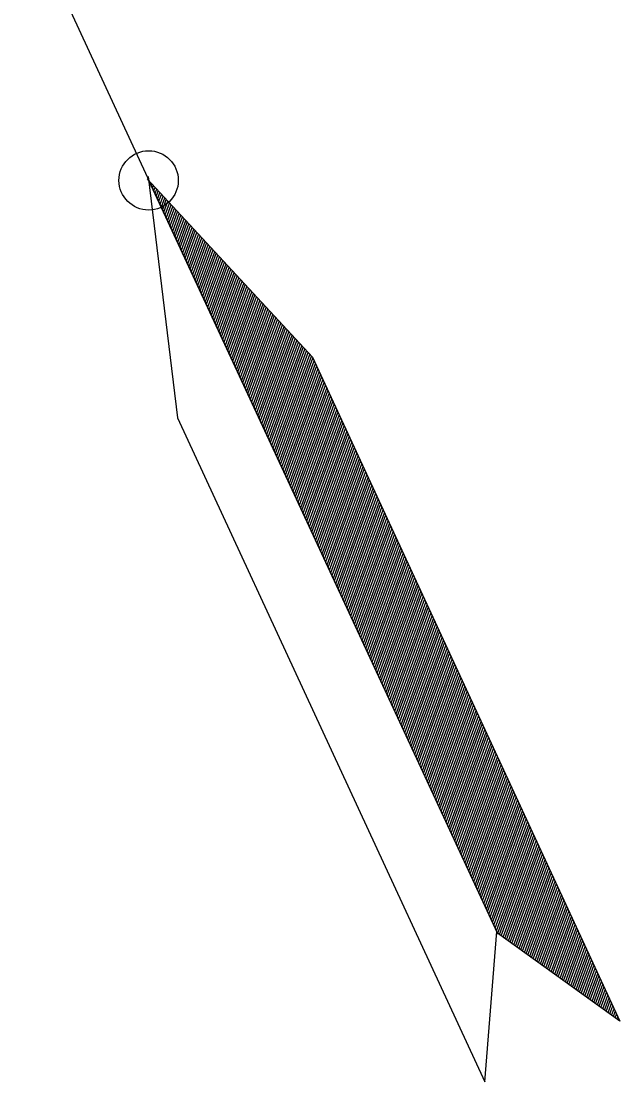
# Model space of a CAD drawing. Extents: x 2356431 to 2371438, y 6972864 to 6982525.
# Drawn here: x 2358144.3 to 2358172.5, y 6974686.4 to 6974736.5 of the extents above; entities that cross this region are included whole.
import ezdxf

# ---------------------------------------------------------------- set-up
doc = ezdxf.new("R2010")
doc.units = 0
doc.header["$LTSCALE"] = 5.6
doc.header["$PDMODE"] = 32
doc.header["$PDSIZE"] = 2.8
doc.layers.add('1', color=7, linetype='Continuous', lineweight=25)

msp = doc.modelspace()

# ---------------------------------------------------------------- linework, layer by layer
at = {"layer": '1'}
for p, q in [((2358144.301, 6974742.012), (2358166.789, 6974693.423)), ((2358150.384, 6974728.896), (2358150.387, 6974728.907)), ((2358150.444, 6974728.767), (2358150.464, 6974728.824)), ((2358150.502, 6974728.64), (2358150.54, 6974728.741)), ((2358150.563, 6974728.511), (2358150.615, 6974728.658)), ((2358150.621, 6974728.382), (2358150.692, 6974728.577)), ((2358150.681, 6974728.258), (2358150.769, 6974728.495)), ((2358150.741, 6974728.127), (2358150.846, 6974728.412)), ((2358150.798, 6974728.001), (2358150.921, 6974728.329)), ((2358150.858, 6974727.872), (2358150.997, 6974728.248)), ((2358150.916, 6974727.745), (2358151.071, 6974728.165)), ((2358150.976, 6974727.616), (2358151.147, 6974728.084)), ((2358151.036, 6974727.489), (2358151.224, 6974728.001)), ((2358151.095, 6974727.36), (2358151.3, 6974727.919)), ((2358151.153, 6974727.233), (2358151.377, 6974727.838)), ((2358151.214, 6974727.105), (2358151.453, 6974727.755)), ((2358151.273, 6974726.974), (2358151.528, 6974727.674)), ((2358151.331, 6974726.848), (2358151.605, 6974727.592)), ((2358151.39, 6974726.721), (2358151.681, 6974727.509)), ((2358151.45, 6974726.594), (2358151.756, 6974727.428)), ((2358151.511, 6974726.464), (2358151.833, 6974727.345)), ((2358151.569, 6974726.336), (2358151.909, 6974727.262)), ((2358151.627, 6974726.207), (2358151.984, 6974727.181)), ((2358151.685, 6974726.08), (2358152.061, 6974727.099)), ((2358151.746, 6974725.953), (2358152.136, 6974727.018)), ((2358151.804, 6974725.823), (2358152.213, 6974726.935)), ((2358151.864, 6974725.697), (2358152.288, 6974726.852)), ((2358151.924, 6974725.57), (2358152.365, 6974726.769)), ((2358151.982, 6974725.441), (2358152.44, 6974726.687)), ((2358152.042, 6974725.313), (2358152.515, 6974726.607)), ((2358152.101, 6974725.185), (2358152.592, 6974726.524)), ((2358152.161, 6974725.056), (2358152.67, 6974726.442)), ((2358152.218, 6974724.93), (2358152.745, 6974726.359)), ((2358152.278, 6974724.801), (2358152.821, 6974726.278)), ((2358152.338, 6974724.673), (2358152.897, 6974726.195)), ((2358152.397, 6974724.546), (2358152.972, 6974726.114)), ((2358152.454, 6974724.418), (2358153.048, 6974726.031)), ((2358152.516, 6974724.29), (2358153.124, 6974725.948)), ((2358152.573, 6974724.159), (2358153.2, 6974725.867)), ((2358152.632, 6974724.033), (2358153.276, 6974725.784)), ((2358152.692, 6974723.906), (2358153.352, 6974725.704)), ((2358152.751, 6974723.777), (2358153.43, 6974725.622)), ((2358152.812, 6974723.649), (2358153.505, 6974725.539)), ((2358152.871, 6974723.521), (2358153.582, 6974725.458)), ((2358152.929, 6974723.391), (2358153.656, 6974725.375)), ((2358152.99, 6974723.266), (2358153.732, 6974725.293)), ((2358153.048, 6974723.139), (2358153.807, 6974725.211)), ((2358153.107, 6974723.009), (2358153.885, 6974725.128)), ((2358153.167, 6974722.882), (2358153.963, 6974725.045)), ((2358153.224, 6974722.755), (2358154.037, 6974724.965)), ((2358153.284, 6974722.625), (2358154.112, 6974724.882)), ((2358153.344, 6974722.496), (2358154.188, 6974724.801)), ((2358153.401, 6974722.368), (2358154.265, 6974724.719)), ((2358153.462, 6974722.243), (2358154.34, 6974724.635)), ((2358153.52, 6974722.114), (2358154.416, 6974724.554)), ((2358153.582, 6974721.985), (2358154.493, 6974724.47)), ((2358153.64, 6974721.857), (2358154.57, 6974724.389)), ((2358153.699, 6974721.728), (2358154.644, 6974724.308)), ((2358153.757, 6974721.6), (2358154.722, 6974724.226)), ((2358153.818, 6974721.475), (2358154.798, 6974724.142)), ((2358153.876, 6974721.346), (2358154.873, 6974724.062)), ((2358153.936, 6974721.218), (2358154.949, 6974723.978)), ((2358153.995, 6974721.089), (2358155.026, 6974723.895)), ((2358154.053, 6974720.962), (2358155.101, 6974723.815)), ((2358154.114, 6974720.834), (2358155.177, 6974723.732)), ((2358154.172, 6974720.706), (2358155.252, 6974723.651)), ((2358154.231, 6974720.577), (2358155.33, 6974723.568)), ((2358154.291, 6974720.451), (2358155.406, 6974723.486)), ((2358154.349, 6974720.321), (2358155.481, 6974723.405)), ((2358154.409, 6974720.194), (2358155.558, 6974723.321)), ((2358154.468, 6974720.065), (2358155.633, 6974723.239)), ((2358154.526, 6974719.937), (2358155.708, 6974723.158)), ((2358154.587, 6974719.81), (2358155.785, 6974723.075)), ((2358154.645, 6974719.682), (2358155.861, 6974722.993)), ((2358154.705, 6974719.554), (2358155.938, 6974722.91)), ((2358154.762, 6974719.428), (2358156.012, 6974722.831)), ((2358154.821, 6974719.299), (2358156.089, 6974722.747)), ((2358154.884, 6974719.17), (2358156.165, 6974722.665)), ((2358154.941, 6974719.042), (2358156.241, 6974722.582)), ((2358155, 6974718.913), (2358156.317, 6974722.501)), ((2358155.06, 6974718.784), (2358156.394, 6974722.418)), ((2358155.118, 6974718.658), (2358156.47, 6974722.336)), ((2358155.177, 6974718.531), (2358156.545, 6974722.255)), ((2358155.237, 6974718.402), (2358156.623, 6974722.172)), ((2358155.297, 6974718.272), (2358156.699, 6974722.09)), ((2358155.353, 6974718.146), (2358156.774, 6974722.007)), ((2358155.416, 6974718.02), (2358156.85, 6974721.925)), ((2358155.472, 6974717.892), (2358156.926, 6974721.842)), ((2358155.533, 6974717.763), (2358157.001, 6974721.761)), ((2358155.593, 6974717.636), (2358157.078, 6974721.679)), ((2358155.652, 6974717.506), (2358157.154, 6974721.598)), ((2358155.71, 6974717.379), (2358157.231, 6974721.516)), ((2358155.77, 6974717.25), (2358157.307, 6974721.433)), ((2358155.831, 6974717.123), (2358157.381, 6974721.352)), ((2358155.89, 6974716.995), (2358157.458, 6974721.27)), ((2358155.947, 6974716.868), (2358157.534, 6974721.186)), ((2358156.007, 6974716.738), (2358157.609, 6974721.105)), ((2358156.067, 6974716.612), (2358157.685, 6974721.022)), ((2358156.125, 6974716.482), (2358157.761, 6974720.94)), ((2358156.185, 6974716.353), (2358157.837, 6974720.858)), ((2358156.244, 6974716.227), (2358157.914, 6974720.777)), ((2358156.304, 6974716.099), (2358157.991, 6974720.696)), ((2358156.362, 6974715.972), (2358158.06, 6974720.596)), ((2358156.421, 6974715.843), (2358158.12, 6974720.468)), ((2358156.479, 6974715.716), (2358158.178, 6974720.341)), ((2358156.54, 6974715.587), (2358158.237, 6974720.212)), ((2358156.598, 6974715.457), (2358158.298, 6974720.084)), ((2358156.659, 6974715.332), (2358158.356, 6974719.957)), ((2358156.717, 6974715.204), (2358158.414, 6974719.828)), ((2358156.776, 6974715.075), (2358158.473, 6974719.703)), ((2358156.836, 6974714.948), (2358158.534, 6974719.573)), ((2358156.894, 6974714.819), (2358158.594, 6974719.444)), ((2358156.954, 6974714.692), (2358158.653, 6974719.318)), ((2358157.013, 6974714.563), (2358158.712, 6974719.189)), ((2358157.072, 6974714.434), (2358158.77, 6974719.061)), ((2358157.132, 6974714.307), (2358158.829, 6974718.933)), ((2358157.19, 6974714.179), (2358158.889, 6974718.807)), ((2358157.248, 6974714.052), (2358158.948, 6974718.678)), ((2358157.309, 6974713.924), (2358159.009, 6974718.551)), ((2358157.368, 6974713.794), (2358159.066, 6974718.422)), ((2358157.427, 6974713.667), (2358159.127, 6974718.295)), ((2358157.487, 6974713.54), (2358159.186, 6974718.167)), ((2358157.544, 6974713.412), (2358159.243, 6974718.038)), ((2358157.605, 6974713.283), (2358159.305, 6974717.911)), ((2358157.663, 6974713.155), (2358159.363, 6974717.781)), ((2358157.721, 6974713.028), (2358159.422, 6974717.655)), ((2358157.783, 6974712.901), (2358159.482, 6974717.527)), ((2358157.841, 6974712.77), (2358159.54, 6974717.399)), ((2358157.9, 6974712.644), (2358159.598, 6974717.272)), ((2358157.959, 6974712.514), (2358159.659, 6974717.142)), ((2358158.017, 6974712.388), (2358159.717, 6974717.015)), ((2358158.077, 6974712.26), (2358159.778, 6974716.888)), ((2358158.137, 6974712.131), (2358159.836, 6974716.757)), ((2358158.195, 6974712.004), (2358159.895, 6974716.63)), ((2358158.256, 6974711.877), (2358159.956, 6974716.504)), ((2358158.313, 6974711.747), (2358160.013, 6974716.374)), ((2358158.375, 6974711.62), (2358160.071, 6974716.247)), ((2358158.433, 6974711.492), (2358160.134, 6974716.118)), ((2358158.492, 6974711.363), (2358160.192, 6974715.991)), ((2358158.552, 6974711.236), (2358160.253, 6974715.864)), ((2358158.61, 6974711.107), (2358160.31, 6974715.736)), ((2358158.669, 6974710.979), (2358160.369, 6974715.608)), ((2358158.73, 6974710.851), (2358160.427, 6974715.481)), ((2358158.787, 6974710.724), (2358160.487, 6974715.352)), ((2358158.846, 6974710.597), (2358160.548, 6974715.223)), ((2358158.907, 6974710.468), (2358160.606, 6974715.097)), ((2358158.964, 6974710.34), (2358160.666, 6974714.967)), ((2358159.026, 6974710.212), (2358160.724, 6974714.84)), ((2358159.084, 6974710.086), (2358160.785, 6974714.714)), ((2358159.142, 6974709.956), (2358160.843, 6974714.584)), ((2358159.204, 6974709.83), (2358160.902, 6974714.457)), ((2358159.261, 6974709.7), (2358160.96, 6974714.331)), ((2358159.321, 6974709.573), (2358161.02, 6974714.201)), ((2358159.381, 6974709.444), (2358161.081, 6974714.072)), ((2358159.439, 6974709.317), (2358161.139, 6974713.945)), ((2358159.5, 6974709.189), (2358161.197, 6974713.817)), ((2358159.557, 6974709.059), (2358161.258, 6974713.689)), ((2358159.616, 6974708.933), (2358161.316, 6974713.562)), ((2358159.677, 6974708.805), (2358161.375, 6974713.433)), ((2358159.735, 6974708.678), (2358161.436, 6974713.304)), ((2358159.794, 6974708.548), (2358161.494, 6974713.177)), ((2358159.853, 6974708.421), (2358161.551, 6974713.049)), ((2358159.912, 6974708.292), (2358161.613, 6974712.921)), ((2358159.971, 6974708.165), (2358161.671, 6974712.793)), ((2358160.031, 6974708.036), (2358161.73, 6974712.667)), ((2358160.089, 6974707.909), (2358161.79, 6974712.539)), ((2358160.15, 6974707.781), (2358161.85, 6974712.409)), ((2358160.208, 6974707.653), (2358161.909, 6974712.284)), ((2358160.267, 6974707.524), (2358161.967, 6974712.155)), ((2358160.328, 6974707.398), (2358162.026, 6974712.026)), ((2358160.386, 6974707.27), (2358162.086, 6974711.899)), ((2358160.444, 6974707.141), (2358162.146, 6974711.77)), ((2358160.504, 6974707.012), (2358162.203, 6974711.642)), ((2358160.562, 6974706.885), (2358162.264, 6974711.514)), ((2358160.622, 6974706.758), (2358162.323, 6974711.387)), ((2358160.682, 6974706.628), (2358162.383, 6974711.258)), ((2358160.742, 6974706.5), (2358162.442, 6974711.131)), ((2358160.8, 6974706.373), (2358162.5, 6974711.003)), ((2358160.859, 6974706.246), (2358162.561, 6974710.875)), ((2358160.918, 6974706.117), (2358162.619, 6974710.748)), ((2358160.978, 6974705.988), (2358162.678, 6974710.619)), ((2358161.037, 6974705.861), (2358162.738, 6974710.492)), ((2358161.097, 6974705.734), (2358162.796, 6974710.362)), ((2358161.156, 6974705.605), (2358162.857, 6974710.236)), ((2358161.214, 6974705.477), (2358162.915, 6974710.106)), ((2358161.274, 6974705.352), (2358162.974, 6974709.98)), ((2358161.333, 6974705.222), (2358163.032, 6974709.852)), ((2358161.39, 6974705.094), (2358163.092, 6974709.724)), ((2358161.453, 6974704.966), (2358163.151, 6974709.596)), ((2358161.511, 6974704.836), (2358163.209, 6974709.469)), ((2358161.568, 6974704.709), (2358163.27, 6974709.341)), ((2358161.629, 6974704.581), (2358163.33, 6974709.212)), ((2358161.688, 6974704.454), (2358163.389, 6974709.085)), ((2358161.747, 6974704.325), (2358163.447, 6974708.955)), ((2358161.806, 6974704.198), (2358163.505, 6974708.83)), ((2358161.864, 6974704.07), (2358163.566, 6974708.7)), ((2358161.924, 6974703.943), (2358163.625, 6974708.572)), ((2358161.984, 6974703.815), (2358163.685, 6974708.446)), ((2358162.043, 6974703.686), (2358163.744, 6974708.315)), ((2358162.102, 6974703.559), (2358163.803, 6974708.189)), ((2358162.162, 6974703.43), (2358163.863, 6974708.061)), ((2358162.22, 6974703.302), (2358163.921, 6974707.933)), ((2358162.281, 6974703.173), (2358163.98, 6974707.804)), ((2358162.339, 6974703.046), (2358164.041, 6974707.678)), ((2358162.399, 6974702.918), (2358164.099, 6974707.548)), ((2358162.457, 6974702.79), (2358164.159, 6974707.422)), ((2358162.518, 6974702.662), (2358164.218, 6974707.295)), ((2358162.576, 6974702.534), (2358164.276, 6974707.167)), ((2358162.634, 6974702.405), (2358164.335, 6974707.038)), ((2358162.692, 6974702.28), (2358164.396, 6974706.909)), ((2358162.753, 6974702.152), (2358164.455, 6974706.781)), ((2358162.812, 6974702.021), (2358164.512, 6974706.655)), ((2358162.872, 6974701.896), (2358164.572, 6974706.524)), ((2358162.93, 6974701.766), (2358164.63, 6974706.399)), ((2358162.989, 6974701.639), (2358164.691, 6974706.27)), ((2358163.049, 6974701.51), (2358164.75, 6974706.143)), ((2358163.108, 6974701.382), (2358164.811, 6974706.015)), ((2358163.169, 6974701.254), (2358164.869, 6974705.886)), ((2358163.226, 6974701.126), (2358164.929, 6974705.761)), ((2358163.285, 6974700.998), (2358164.987, 6974705.631)), ((2358163.345, 6974700.871), (2358165.048, 6974705.504)), ((2358163.404, 6974700.744), (2358165.105, 6974705.375)), ((2358163.461, 6974700.616), (2358165.167, 6974705.247)), ((2358163.522, 6974700.487), (2358165.224, 6974705.118)), ((2358163.581, 6974700.358), (2358165.282, 6974704.992)), ((2358163.64, 6974700.231), (2358165.343, 6974704.864)), ((2358163.699, 6974700.102), (2358165.4, 6974704.736)), ((2358163.758, 6974699.976), (2358165.459, 6974704.609)), ((2358163.819, 6974699.847), (2358165.521, 6974704.48)), ((2358163.878, 6974699.719), (2358165.579, 6974704.35)), ((2358163.937, 6974699.59), (2358165.638, 6974704.223)), ((2358163.997, 6974699.461), (2358165.697, 6974704.095)), ((2358164.055, 6974699.334), (2358165.757, 6974703.968)), ((2358164.114, 6974699.208), (2358165.815, 6974703.841)), ((2358164.173, 6974699.079), (2358165.875, 6974703.711)), ((2358164.233, 6974698.951), (2358165.933, 6974703.585)), ((2358164.291, 6974698.824), (2358165.994, 6974703.457)), ((2358164.35, 6974698.694), (2358166.052, 6974703.329)), ((2358164.41, 6974698.568), (2358166.113, 6974703.201)), ((2358164.47, 6974698.44), (2358166.171, 6974703.074)), ((2358164.529, 6974698.311), (2358166.229, 6974702.946)), ((2358164.59, 6974698.184), (2358166.29, 6974702.817)), ((2358164.648, 6974698.056), (2358166.349, 6974702.689)), ((2358164.707, 6974697.927), (2358166.407, 6974702.56)), ((2358164.765, 6974697.8), (2358166.469, 6974702.433)), ((2358164.825, 6974697.672), (2358166.526, 6974702.305)), ((2358164.883, 6974697.545), (2358166.584, 6974702.178)), ((2358164.943, 6974697.415), (2358166.645, 6974702.049)), ((2358165.002, 6974697.286), (2358166.704, 6974701.921)), ((2358165.059, 6974697.161), (2358166.764, 6974701.792)), ((2358165.122, 6974697.032), (2358166.822, 6974701.666)), ((2358165.178, 6974696.904), (2358166.882, 6974701.537)), ((2358165.24, 6974696.777), (2358166.939, 6974701.412)), ((2358165.298, 6974696.647), (2358167.001, 6974701.28)), ((2358165.357, 6974696.52), (2358167.059, 6974701.153)), ((2358165.415, 6974696.393), (2358167.118, 6974701.026)), ((2358165.475, 6974696.263), (2358167.177, 6974700.897)), ((2358165.537, 6974696.135), (2358167.235, 6974700.771)), ((2358165.594, 6974696.007), (2358167.296, 6974700.642)), ((2358165.652, 6974695.88), (2358167.355, 6974700.514)), ((2358165.713, 6974695.751), (2358167.415, 6974700.386)), ((2358165.771, 6974695.623), (2358167.474, 6974700.258)), ((2358165.83, 6974695.496), (2358167.531, 6974700.13)), ((2358165.89, 6974695.368), (2358167.592, 6974700.003)), ((2358165.95, 6974695.242), (2358167.651, 6974699.876)), ((2358166.007, 6974695.112), (2358167.712, 6974699.747)), ((2358166.068, 6974694.983), (2358167.771, 6974699.62)), ((2358166.126, 6974694.854), (2358167.829, 6974699.49)), ((2358166.184, 6974694.728), (2358167.887, 6974699.363)), ((2358166.245, 6974694.6), (2358167.947, 6974699.235)), ((2358166.303, 6974694.471), (2358168.005, 6974699.107)), ((2358166.364, 6974694.345), (2358168.064, 6974698.981)), ((2358166.422, 6974694.217), (2358168.127, 6974698.852)), ((2358166.481, 6974694.088), (2358168.186, 6974698.723)), ((2358166.541, 6974693.96), (2358168.242, 6974698.597)), ((2358166.599, 6974693.833), (2358168.302, 6974698.469)), ((2358166.659, 6974693.704), (2358168.361, 6974698.34)), ((2358166.719, 6974693.578), (2358168.419, 6974698.214)), ((2358166.782, 6974693.46), (2358168.479, 6974698.086)), ((2358166.865, 6974693.398), (2358168.539, 6974697.956)), ((2358166.949, 6974693.337), (2358168.599, 6974697.827)), ((2358167.032, 6974693.278), (2358168.657, 6974697.7)), ((2358167.116, 6974693.217), (2358168.718, 6974697.572)), ((2358167.201, 6974693.156), (2358168.776, 6974697.445)), ((2358167.286, 6974693.095), (2358168.834, 6974697.317)), ((2358167.367, 6974693.036), (2358168.893, 6974697.189)), ((2358167.452, 6974692.974), (2358168.955, 6974697.061)), ((2358167.536, 6974692.915), (2358169.012, 6974696.934)), ((2358167.62, 6974692.854), (2358169.072, 6974696.805)), ((2358167.705, 6974692.794), (2358169.131, 6974696.675)), ((2358167.789, 6974692.733), (2358169.189, 6974696.549)), ((2358167.873, 6974692.671), (2358169.25, 6974696.422)), ((2358167.958, 6974692.611), (2358169.308, 6974696.293)), ((2358168.039, 6974692.551), (2358169.367, 6974696.165)), ((2358168.123, 6974692.492), (2358169.428, 6974696.037)), ((2358168.209, 6974692.431), (2358169.487, 6974695.909)), ((2358168.291, 6974692.371), (2358169.545, 6974695.782)), ((2358168.376, 6974692.309), (2358169.606, 6974695.654)), ((2358168.461, 6974692.248), (2358169.663, 6974695.526)), ((2358168.544, 6974692.188), (2358169.723, 6974695.398)), ((2358168.628, 6974692.128), (2358169.783, 6974695.272)), ((2358168.713, 6974692.069), (2358169.841, 6974695.141)), ((2358168.797, 6974692.008), (2358169.902, 6974695.013)), ((2358168.881, 6974691.947), (2358169.96, 6974694.888)), ((2358168.964, 6974691.885), (2358170.019, 6974694.759)), ((2358169.048, 6974691.826), (2358170.079, 6974694.632)), ((2358169.132, 6974691.765), (2358170.137, 6974694.503)), ((2358169.215, 6974691.706), (2358170.195, 6974694.375)), ((2358169.3, 6974691.645), (2358170.256, 6974694.247)), ((2358169.384, 6974691.584), (2358170.314, 6974694.118)), ((2358169.469, 6974691.523), (2358170.374, 6974693.991)), ((2358169.551, 6974691.463), (2358170.434, 6974693.864)), ((2358169.635, 6974691.402), (2358170.491, 6974693.736)), ((2358169.721, 6974691.342), (2358170.552, 6974693.608)), ((2358169.804, 6974691.284), (2358170.611, 6974693.479)), ((2358169.889, 6974691.22), (2358170.67, 6974693.354)), ((2358169.972, 6974691.16), (2358170.73, 6974693.225)), ((2358170.055, 6974691.1), (2358170.787, 6974693.095)), ((2358170.139, 6974691.04), (2358170.847, 6974692.968)), ((2358170.224, 6974690.979), (2358170.907, 6974692.839)), ((2358170.307, 6974690.92), (2358170.965, 6974692.712)), ((2358170.391, 6974690.859), (2358171.027, 6974692.584)), ((2358170.475, 6974690.797), (2358171.084, 6974692.457)), ((2358170.559, 6974690.737), (2358171.144, 6974692.33)), ((2358170.642, 6974690.677), (2358171.204, 6974692.201)), ((2358170.726, 6974690.618), (2358171.263, 6974692.075)), ((2358170.811, 6974690.555), (2358171.321, 6974691.944)), ((2358170.896, 6974690.495), (2358171.382, 6974691.816)), ((2358170.979, 6974690.435), (2358171.439, 6974691.689)), ((2358171.063, 6974690.374), (2358171.498, 6974691.561)), ((2358171.146, 6974690.314), (2358171.559, 6974691.433)), ((2358171.232, 6974690.252), (2358171.617, 6974691.305)), ((2358171.316, 6974690.193), (2358171.678, 6974691.177)), ((2358171.4, 6974690.132), (2358171.735, 6974691.049)), ((2358171.483, 6974690.073), (2358171.794, 6974690.921)), ((2358171.567, 6974690.012), (2358171.855, 6974690.794)), ((2358171.652, 6974689.951), (2358171.914, 6974690.667)), ((2358171.735, 6974689.891), (2358171.973, 6974690.537)), ((2358171.82, 6974689.831), (2358172.032, 6974690.411)), ((2358171.904, 6974689.77), (2358172.091, 6974690.281)), ((2358171.987, 6974689.71), (2358172.151, 6974690.154)), ((2358172.071, 6974689.649), (2358172.21, 6974690.028)), ((2358172.155, 6974689.588), (2358172.268, 6974689.898)), ((2358172.237, 6974689.528), (2358172.33, 6974689.77)), ((2358172.325, 6974689.469), (2358172.387, 6974689.643)), ((2358172.407, 6974689.407), (2358172.447, 6974689.513)), ((2358172.49, 6974689.346), (2358172.506, 6974689.387))]:
    msp.add_line(p, q, dxfattribs=at)
for points in [[(2358150.294, 6974729.171), (2358151.668, 6974717.777), (2358166.169, 6974686.449), (2358166.735, 6974693.539), (2358150.316, 6974728.983)], [(2358150.243, 6974729.063), (2358158.041, 6974720.641), (2358172.54, 6974689.312), (2358166.768, 6974693.468), (2358150.372, 6974728.924)]]:
    msp.add_lwpolyline(points, close=True, dxfattribs=at)
msp.add_point((2358150.313, 6974728.988), dxfattribs=at)

doc.saveas('drawing.dxf')
